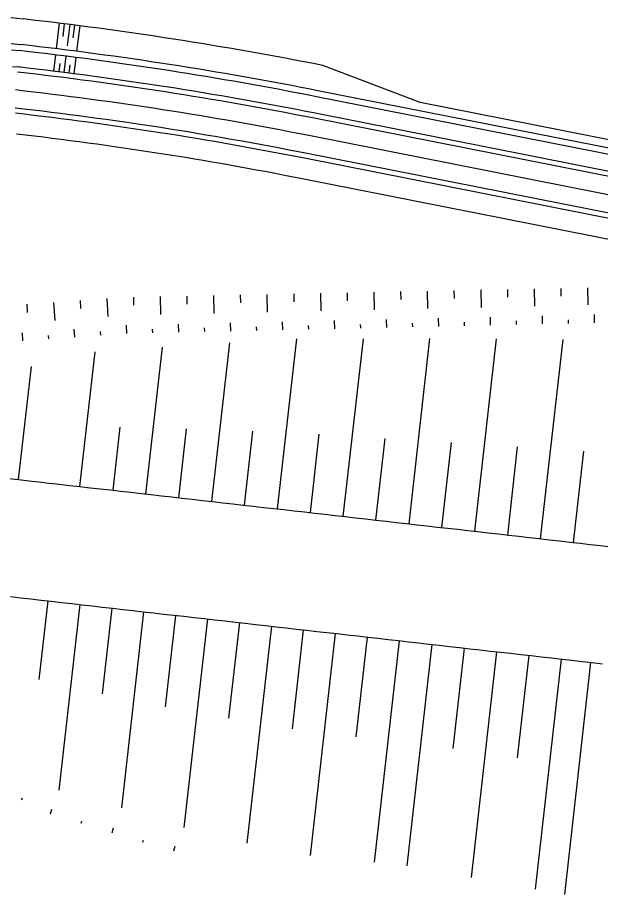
# Model space of a CAD drawing. Extents: x -552278 to -547230, y -1151007 to -1148251.
# Drawn here: x -551558 to -551501.2, y -1148683.2 to -1148597.9 of the extents above; entities that cross this region are included whole.
import ezdxf

# ---------------------------------------------------------------- set-up
doc = ezdxf.new("R2010")
doc.units = 0
doc.layers.add('u_trat navrh', color=7, linetype='Continuous')

msp = doc.modelspace()

# ---------------------------------------------------------------- linework, layer by layer
at = {"layer": 'u_trat navrh'}
for p, q in [((-551558.605, -1148597.904), (-551557.382, -1148598.042)), ((-551554.184, -1148600.938), (-551553.878, -1148598.457)), ((-551553.533, -1148599.759), (-551553.379, -1148598.518)), ((-551552.88, -1148598.581), (-551553.142, -1148600.665)), ((-551552.539, -1148599.884), (-551552.381, -1148598.644)), ((-551552.202, -1148601.188), (-551551.882, -1148598.708)), ((-551558.595, -1148600.421), (-551557.663, -1148600.527)), ((-551558.557, -1148601.029), (-551557.731, -1148601.123)), ((-551554.259, -1148601.533), (-551554.454, -1148603.121)), ((-551553.267, -1148601.657), (-551553.468, -1148603.244)), ((-551552.277, -1148601.783), (-551552.481, -1148603.37)), ((-551558.457, -1148602.651), (-551557.911, -1148602.713)), ((-551553.862, -1148602.388), (-551553.961, -1148603.182)), ((-551552.873, -1148602.513), (-551552.974, -1148603.307)), ((-551518.781, -1148606.171), (-551528.261, -1148602.563)), ((-551467.862, -1148617.06), (-551528.746, -1148605.015)), ((-551467.978, -1148617.648), (-551528.863, -1148605.604)), ((-551478.029, -1148614.233), (-551518.781, -1148606.171)), ((-551468.386, -1148619.709), (-551529.27, -1148607.664)), ((-551468.289, -1148619.218), (-551529.173, -1148607.174)), ((-551469.065, -1148623.142), (-551529.95, -1148611.098)), ((-551469.162, -1148623.633), (-551530.047, -1148611.588)), ((-551469.55, -1148625.594), (-551530.435, -1148613.55)), ((-551533.688, -1148624.821), (-551533.653, -1148626.555)), ((-551531.088, -1148624.768), (-551531.072, -1148625.545)), ((-551528.488, -1148624.714), (-551528.452, -1148626.437)), ((-551525.887, -1148624.661), (-551525.871, -1148625.434)), ((-551523.287, -1148624.608), (-551523.252, -1148626.319)), ((-551520.687, -1148624.555), (-551520.671, -1148625.322)), ((-551518.086, -1148624.501), (-551518.051, -1148626.201)), ((-551515.486, -1148624.448), (-551515.47, -1148625.21)), ((-551512.885, -1148624.395), (-551512.851, -1148626.083)), ((-551510.285, -1148624.342), (-551510.27, -1148625.099)), ((-551507.685, -1148624.288), (-551507.65, -1148625.965)), ((-551505.084, -1148624.235), (-551505.069, -1148624.987)), ((-551502.484, -1148624.182), (-551502.45, -1148625.848)), ((-551554.475, -1148625.605), (-551554.351, -1148627.365)), ((-551551.881, -1148625.422), (-551551.825, -1148626.21)), ((-551549.286, -1148625.239), (-551549.163, -1148626.982)), ((-551546.69, -1148625.087), (-551546.674, -1148625.88)), ((-551544.09, -1148625.034), (-551544.054, -1148626.79)), ((-551541.489, -1148624.981), (-551541.473, -1148625.769)), ((-551538.889, -1148624.928), (-551538.853, -1148626.673)), ((-551536.289, -1148624.874), (-551536.273, -1148625.657)), ((-551557.069, -1148625.788), (-551557.013, -1148626.584)), ((-551527.096, -1148628.161), (-551527.114, -1148627.368)), ((-551522.036, -1148628.046), (-551522.054, -1148627.254)), ((-551516.975, -1148627.931), (-551516.993, -1148627.139)), ((-551511.915, -1148627.817), (-551511.933, -1148627.024)), ((-551506.855, -1148627.702), (-551506.873, -1148626.91)), ((-551504.324, -1148627.645), (-551504.332, -1148627.288)), ((-551501.794, -1148627.588), (-551501.812, -1148626.795)), ((-551552.386, -1148628.973), (-551552.444, -1148628.189)), ((-551547.337, -1148628.619), (-551547.355, -1148627.827)), ((-551544.807, -1148628.562), (-551544.815, -1148628.205)), ((-551542.277, -1148628.505), (-551542.295, -1148627.712)), ((-551539.747, -1148628.447), (-551539.755, -1148628.091)), ((-551537.217, -1148628.39), (-551537.235, -1148627.597)), ((-551534.687, -1148628.333), (-551534.695, -1148627.976)), ((-551532.156, -1148628.275), (-551532.174, -1148627.483)), ((-551529.626, -1148628.218), (-551529.634, -1148627.861)), ((-551524.566, -1148628.103), (-551524.574, -1148627.747)), ((-551519.505, -1148627.989), (-551519.514, -1148627.632)), ((-551514.445, -1148627.874), (-551514.453, -1148627.518)), ((-551509.385, -1148627.76), (-551509.393, -1148627.403)), ((-551557.434, -1148629.345), (-551557.492, -1148628.561)), ((-551554.91, -1148629.159), (-551554.936, -1148628.806)), ((-551549.862, -1148628.786), (-551549.888, -1148628.434)), ((-551539.061, -1148644.959), (-551537.317, -1148629.547)), ((-551532.661, -1148645.684), (-551530.79, -1148629.161)), ((-551526.26, -1148646.408), (-551524.304, -1148629.131)), ((-551519.859, -1148647.133), (-551517.821, -1148629.126)), ((-551513.459, -1148647.857), (-551511.342, -1148629.16)), ((-551507.058, -1148648.582), (-551504.864, -1148629.194)), ((-551551.903, -1148643.506), (-551550.419, -1148630.4)), ((-551545.462, -1148644.235), (-551543.847, -1148629.966)), ((-551557.865, -1148642.831), (-551556.62, -1148631.836)), ((-551548.662, -1148643.873), (-551547.965, -1148637.718)), ((-551542.261, -1148644.597), (-551541.505, -1148637.911)), ((-551535.861, -1148645.322), (-551535.048, -1148638.137)), ((-551529.46, -1148646.046), (-551528.598, -1148638.427)), ((-551523.087, -1148646.768), (-551522.189, -1148638.838)), ((-551516.659, -1148647.495), (-551515.724, -1148639.237)), ((-551510.259, -1148648.22), (-551509.289, -1148639.65)), ((-551503.858, -1148648.944), (-551502.853, -1148640.064)), ((-551555.016, -1148654.626), (-551555.882, -1148662.282)), ((-551551.907, -1148654.978), (-551553.951, -1148673.035)), ((-551548.799, -1148655.33), (-551549.742, -1148663.659)), ((-551545.691, -1148655.682), (-551547.851, -1148674.759)), ((-551542.583, -1148656.033), (-551543.589, -1148664.92)), ((-551539.475, -1148656.385), (-551541.77, -1148676.665)), ((-551536.367, -1148656.737), (-551537.417, -1148666.014)), ((-551533.258, -1148657.089), (-551535.647, -1148678.187)), ((-551530.15, -1148657.441), (-551531.238, -1148667.054)), ((-551527.042, -1148657.793), (-551529.485, -1148679.374)), ((-551523.934, -1148658.145), (-551525.034, -1148667.86)), ((-551520.826, -1148658.496), (-551523.264, -1148680.04)), ((-551517.632, -1148658.858), (-551520.068, -1148680.374)), ((-551514.486, -1148659.214), (-551515.592, -1148668.993)), ((-551511.339, -1148659.57), (-551513.823, -1148681.514)), ((-551508.192, -1148659.926), (-551509.321, -1148669.897)), ((-551505.045, -1148660.283), (-551507.577, -1148682.653)), ((-551502.184, -1148660.607), (-551504.738, -1148683.171)), ((-551557.586, -1148673.981), (-551557.481, -1148673.794)), ((-551554.767, -1148675.332), (-551554.623, -1148674.864)), ((-551551.764, -1148676.253), (-551551.7, -1148676.043)), ((-551548.762, -1148677.175), (-551548.618, -1148676.706)), ((-551545.76, -1148678.096), (-551545.695, -1148677.885)), ((-551542.737, -1148678.938), (-551542.629, -1148678.461))]:
    msp.add_line(p, q, dxfattribs=at)
for points in [[(-551468.725, -1148621.425), (-551529.61, -1148609.381)], [(-551558.858, -1148642.718), (-551557.865, -1148642.831), (-551556.871, -1148642.943), (-551555.877, -1148643.056), (-551554.884, -1148643.168), (-551553.89, -1148643.281), (-551552.896, -1148643.393), (-551551.903, -1148643.506), (-551550.909, -1148643.618), (-551549.916, -1148643.731), (-551548.922, -1148643.843), (-551547.928, -1148643.956), (-551546.935, -1148644.068), (-551545.941, -1148644.181), (-551544.947, -1148644.293), (-551543.954, -1148644.406), (-551542.96, -1148644.518), (-551541.966, -1148644.63), (-551540.973, -1148644.743), (-551539.979, -1148644.855), (-551538.985, -1148644.968), (-551537.992, -1148645.08), (-551536.998, -1148645.193), (-551536.004, -1148645.305), (-551535.011, -1148645.418), (-551534.017, -1148645.53), (-551533.023, -1148645.643), (-551532.03, -1148645.755), (-551531.036, -1148645.868), (-551530.042, -1148645.98), (-551529.049, -1148646.093), (-551528.055, -1148646.205), (-551527.061, -1148646.318), (-551526.068, -1148646.43), (-551525.074, -1148646.543), (-551524.081, -1148646.655), (-551523.087, -1148646.768), (-551522.093, -1148646.88), (-551521.1, -1148646.993), (-551520.106, -1148647.105), (-551519.112, -1148647.218), (-551518.119, -1148647.33), (-551517.125, -1148647.442), (-551516.131, -1148647.555), (-551515.138, -1148647.667), (-551514.144, -1148647.78), (-551513.15, -1148647.892), (-551512.157, -1148648.005), (-551511.163, -1148648.117), (-551510.169, -1148648.23), (-551509.176, -1148648.342), (-551508.182, -1148648.455), (-551507.188, -1148648.567), (-551506.195, -1148648.68), (-551505.201, -1148648.792), (-551504.207, -1148648.905), (-551503.214, -1148649.017), (-551502.22, -1148649.13), (-551501.226, -1148649.242), (-551500.233, -1148649.355)], [(-551558.658, -1148654.214), (-551557.665, -1148654.326), (-551556.671, -1148654.439), (-551555.677, -1148654.551), (-551554.684, -1148654.664), (-551553.69, -1148654.776), (-551552.696, -1148654.889), (-551551.703, -1148655.001), (-551550.709, -1148655.114), (-551549.715, -1148655.226), (-551548.722, -1148655.339), (-551547.728, -1148655.451), (-551546.734, -1148655.564), (-551545.741, -1148655.676), (-551544.747, -1148655.788), (-551543.754, -1148655.901), (-551542.76, -1148656.013), (-551541.766, -1148656.126), (-551540.773, -1148656.238), (-551539.779, -1148656.351), (-551538.785, -1148656.463), (-551537.792, -1148656.576), (-551536.798, -1148656.688), (-551535.804, -1148656.801), (-551534.811, -1148656.913), (-551533.817, -1148657.026), (-551532.823, -1148657.138), (-551531.83, -1148657.251), (-551530.836, -1148657.363), (-551529.842, -1148657.476), (-551528.849, -1148657.588), (-551527.855, -1148657.701), (-551526.861, -1148657.813), (-551525.868, -1148657.926), (-551524.874, -1148658.038), (-551523.88, -1148658.151), (-551522.887, -1148658.263), (-551521.893, -1148658.376), (-551520.899, -1148658.488), (-551519.906, -1148658.6), (-551518.912, -1148658.713), (-551517.919, -1148658.825), (-551516.925, -1148658.938), (-551515.931, -1148659.05), (-551514.938, -1148659.163), (-551513.944, -1148659.275), (-551512.95, -1148659.388), (-551511.957, -1148659.5), (-551510.963, -1148659.613), (-551509.969, -1148659.725), (-551508.976, -1148659.838), (-551507.982, -1148659.95), (-551506.988, -1148660.063), (-551505.995, -1148660.175), (-551505.001, -1148660.288), (-551504.007, -1148660.4), (-551503.014, -1148660.513), (-551502.02, -1148660.625), (-551501.026, -1148660.738)]]:
    msp.add_lwpolyline(points, dxfattribs=at)
for radius, end in [(356.95, 83.54171), (354.45, 83.54171), (353.85, 83.54171), (351.75, 83.54171), (352.25, 83.54171), (350, 83.54171), (348.25, 83.51632), (347.75, 83.50177), (345.75, 83.44316)]:
    msp.add_arc((-551597.532, -1148952.727), radius, 78.81008, end, dxfattribs=at)

doc.saveas('drawing.dxf')
